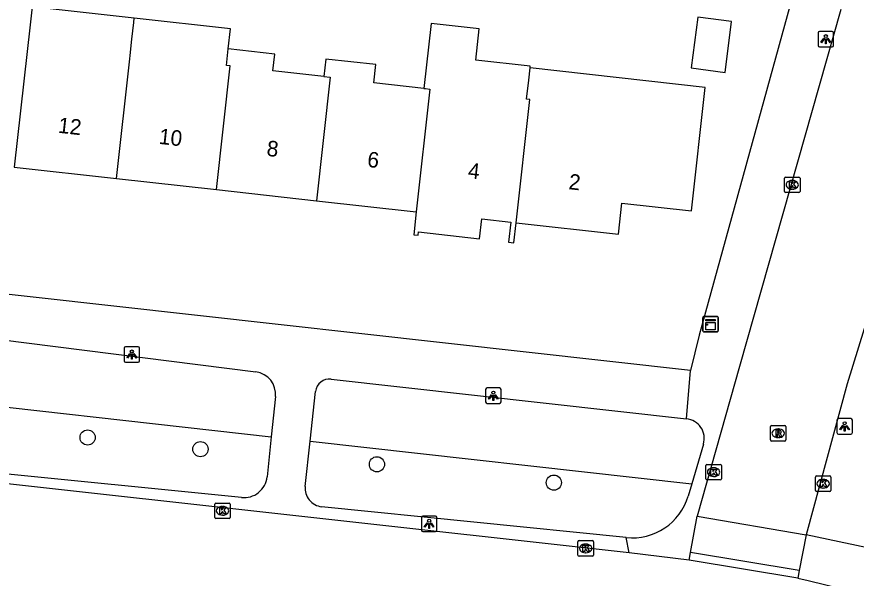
# Model space of a CAD drawing. Extents: x 162026 to 163499, y 387297 to 388169.
# Drawn here: x 162312.4 to 162366.4, y 387815.9 to 387852 of the extents above; entities that cross this region are included whole.
import ezdxf

# ---------------------------------------------------------------- set-up
doc = ezdxf.new("R2010")
doc.units = 0
for name, color, linetype in [('IMGEO_Boom', 7, 'Continuous'), ('IMGEO_Groenvoorziening', 7, 'Continuous'), ('IMGEO_Kast', 7, 'Continuous'), ('IMGEO_Kolk', 7, 'Continuous'), ('IMGEO_Lichtpunt', 7, 'Continuous'), ('IMGEO_Pand', 7, 'Continuous'), ('IMGEO_Pand_nummerreeks', 7, 'Continuous'), ('IMGEO_Rijbaan_lokaal_open', 7, 'Continuous'), ('IMGEO_Rioolput', 7, 'Continuous'), ('IMGEO_Voetpad_open', 7, 'Continuous')]:
    doc.layers.add(name, color=color, linetype=linetype)

msp = doc.modelspace()

# ---------------------------------------------------------------- linework, layer by layer
at = {"layer": 'IMGEO_Boom'}
for centre in [(162316.957, 387824.909), (162324.218, 387824.157), (162335.578, 387823.181), (162346.967, 387822.001)]:
    msp.add_circle(centre, 0.489, dxfattribs=at)
at = {"layer": 'IMGEO_Groenvoorziening'}
for points in [[(162304.312, 387827.699), (162328.779, 387824.959)], [(162331.284, 387824.678), (162355.841, 387821.928)]]:
    msp.add_lwpolyline(points, dxfattribs=at)
at = {"layer": 'IMGEO_Kast'}
for p, q in [((162356.622, 387832.702), (162357.463, 387832.702)), ((162357.463, 387832.702), (162356.622, 387832.702)), ((162356.547, 387831.777), (162356.547, 387832.618)), ((162356.547, 387832.618), (162356.547, 387831.777)), ((162357.547, 387832.627), (162357.547, 387831.786)), ((162357.547, 387831.786), (162357.547, 387832.627)), ((162357.472, 387831.702), (162356.631, 387831.702)), ((162356.631, 387831.702), (162357.472, 387831.702))]:
    msp.add_line(p, q, dxfattribs=at)
for points in [[(162356.742, 387832.492), (162357.342, 387832.492), (162357.342, 387832.407), (162356.742, 387832.407), (162356.742, 387832.492)], [(162356.742, 387832.317), (162357.342, 387832.317), (162357.342, 387831.828), (162356.742, 387831.828), (162356.742, 387832.317)]]:
    msp.add_lwpolyline(points, dxfattribs=at)
msp.add_circle((162356.826, 387832.166), 0.0377, dxfattribs=at)
for centre, start, end in [((162356.625, 387832.624), 92.4484, 184.2845), ((162356.625, 387832.624), 92.4484, 184.2845), ((162357.469, 387832.624), 2.4484, 94.2845), ((162357.469, 387832.624), 2.4484, 94.2845), ((162356.625, 387831.78), 182.4484, 274.2845), ((162356.625, 387831.78), 182.4484, 274.2845), ((162357.469, 387831.78), 272.4484, 4.2845), ((162357.469, 387831.78), 272.4484, 4.2845)]:
    msp.add_arc(centre, 0.0779, start, end, dxfattribs=at)
at = {"layer": 'IMGEO_Kolk'}
for p, q in [((162361.807, 387840.744), (162361.807, 387841.596)), ((162361.882, 387841.67), (162362.734, 387841.67)), ((162362.295, 387841.45), (162362.32, 387841.45)), ((162362.808, 387841.596), (162362.808, 387840.744)), ((162362.318, 387840.89), (162362.293, 387840.89)), ((162362.734, 387840.67), (162361.882, 387840.67)), ((162356.747, 387822.252), (162356.747, 387823.104)), ((162356.822, 387823.178), (162357.674, 387823.178)), ((162357.235, 387822.958), (162357.26, 387822.958)), ((162357.748, 387823.104), (162357.748, 387822.252)), ((162357.258, 387822.398), (162357.233, 387822.398)), ((162363.875, 387822.431), (162364.727, 387822.431)), ((162357.674, 387822.178), (162356.822, 387822.178)), ((162363.8, 387821.505), (162363.8, 387822.357)), ((162364.288, 387822.211), (162364.313, 387822.211)), ((162364.801, 387822.357), (162364.801, 387821.505)), ((162364.727, 387821.431), (162363.875, 387821.431)), ((162364.311, 387821.651), (162364.286, 387821.651)), ((162325.139, 387819.763), (162325.139, 387820.615)), ((162325.214, 387820.689), (162326.066, 387820.689)), ((162325.627, 387820.469), (162325.652, 387820.469)), ((162326.14, 387820.615), (162326.14, 387819.763)), ((162326.066, 387819.689), (162325.214, 387819.689)), ((162325.65, 387819.909), (162325.625, 387819.909)), ((162348.517, 387817.342), (162348.517, 387818.194)), ((162348.592, 387818.268), (162349.444, 387818.268)), ((162349.005, 387818.048), (162349.03, 387818.048)), ((162349.518, 387818.194), (162349.518, 387817.342)), ((162349.444, 387817.268), (162348.592, 387817.268)), ((162349.028, 387817.488), (162349.003, 387817.488))]:
    msp.add_line(p, q, dxfattribs=at)
for points in [[(162361.807, 387840.744), (162361.807, 387841.596)], [(162361.882, 387841.67), (162362.734, 387841.67)], [(162362.128, 387841.37), (162362.251, 387841.37), (162362.251, 387841.219), (162362.381, 387841.37), (162362.545, 387841.37), (162362.399, 387841.219), (162362.552, 387840.97), (162362.4, 387840.97), (162362.315, 387841.134), (162362.251, 387841.067), (162362.251, 387840.97), (162362.128, 387840.97), (162362.128, 387841.37)], [(162362.808, 387841.596), (162362.808, 387840.744)], [(162362.734, 387840.67), (162361.882, 387840.67)], [(162356.747, 387822.252), (162356.747, 387823.104)], [(162356.822, 387823.178), (162357.674, 387823.178)], [(162357.748, 387823.104), (162357.748, 387822.252)], [(162357.068, 387822.878), (162357.191, 387822.878), (162357.191, 387822.727), (162357.321, 387822.878), (162357.485, 387822.878), (162357.339, 387822.727), (162357.492, 387822.478), (162357.34, 387822.478), (162357.255, 387822.642), (162357.191, 387822.575), (162357.191, 387822.478), (162357.068, 387822.478), (162357.068, 387822.878)], [(162363.875, 387822.431), (162364.727, 387822.431)], [(162357.674, 387822.178), (162356.822, 387822.178)], [(162363.8, 387821.505), (162363.8, 387822.357)], [(162364.121, 387822.131), (162364.244, 387822.131), (162364.244, 387821.98), (162364.374, 387822.131), (162364.538, 387822.131), (162364.392, 387821.98), (162364.545, 387821.731), (162364.393, 387821.731), (162364.308, 387821.895), (162364.244, 387821.828), (162364.244, 387821.731), (162364.121, 387821.731), (162364.121, 387822.131)], [(162364.801, 387822.357), (162364.801, 387821.505)], [(162364.727, 387821.431), (162363.875, 387821.431)], [(162325.139, 387819.763), (162325.139, 387820.615)], [(162325.214, 387820.689), (162326.066, 387820.689)], [(162325.46, 387820.389), (162325.583, 387820.389), (162325.583, 387820.238), (162325.713, 387820.389), (162325.877, 387820.389), (162325.731, 387820.238), (162325.884, 387819.989), (162325.732, 387819.989), (162325.647, 387820.153), (162325.583, 387820.086), (162325.583, 387819.989), (162325.46, 387819.989), (162325.46, 387820.389)], [(162326.14, 387820.615), (162326.14, 387819.763)], [(162326.066, 387819.689), (162325.214, 387819.689)], [(162348.517, 387817.342), (162348.517, 387818.194)], [(162348.592, 387818.268), (162349.444, 387818.268)], [(162349.518, 387818.194), (162349.518, 387817.342)], [(162348.838, 387817.968), (162348.961, 387817.968), (162348.961, 387817.817), (162349.091, 387817.968), (162349.255, 387817.968), (162349.109, 387817.817), (162349.262, 387817.568), (162349.11, 387817.568), (162349.025, 387817.732), (162348.961, 387817.665), (162348.961, 387817.568), (162348.838, 387817.568), (162348.838, 387817.968)], [(162349.444, 387817.268), (162348.592, 387817.268)]]:
    msp.add_lwpolyline(points, dxfattribs=at)
for centre, start, end in [((162361.884, 387841.594), 91.552, 178.448), ((162361.884, 387841.594), 91.552, 178.448), ((162362.732, 387841.594), 1.552, 88.448), ((162362.732, 387841.594), 1.552, 88.448), ((162361.884, 387840.746), 181.552, 268.448), ((162361.884, 387840.746), 181.552, 268.448), ((162362.732, 387840.746), 271.552, 358.448), ((162362.732, 387840.746), 271.552, 358.448), ((162356.824, 387823.102), 91.552, 178.448), ((162356.824, 387823.102), 91.552, 178.448), ((162357.672, 387823.102), 1.552, 88.448), ((162357.672, 387823.102), 1.552, 88.448), ((162363.877, 387822.355), 91.552, 178.448), ((162363.877, 387822.355), 91.552, 178.448), ((162364.725, 387822.355), 1.552, 88.448), ((162364.725, 387822.355), 1.552, 88.448), ((162356.824, 387822.254), 181.552, 268.448), ((162356.824, 387822.254), 181.552, 268.448), ((162357.672, 387822.254), 271.552, 358.448), ((162357.672, 387822.254), 271.552, 358.448), ((162363.877, 387821.507), 181.552, 268.448), ((162363.877, 387821.507), 181.552, 268.448), ((162364.725, 387821.507), 271.552, 358.448), ((162364.725, 387821.507), 271.552, 358.448), ((162325.216, 387820.613), 91.552, 178.448), ((162325.216, 387820.613), 91.552, 178.448), ((162326.064, 387820.613), 1.552, 88.448), ((162326.064, 387820.613), 1.552, 88.448), ((162325.216, 387819.765), 181.552, 268.448), ((162325.216, 387819.765), 181.552, 268.448), ((162326.064, 387819.765), 271.552, 358.448), ((162326.064, 387819.765), 271.552, 358.448), ((162348.594, 387818.192), 91.552, 178.448), ((162348.594, 387818.192), 91.552, 178.448), ((162349.442, 387818.192), 1.552, 88.448), ((162349.442, 387818.192), 1.552, 88.448), ((162348.594, 387817.344), 181.552, 268.448), ((162348.594, 387817.344), 181.552, 268.448), ((162349.442, 387817.344), 271.552, 358.448), ((162349.442, 387817.344), 271.552, 358.448)]:
    msp.add_arc(centre, 0.0765, start, end, dxfattribs=at)
for centre, major_axis, ratio, start_param, end_param in [((162362.294, 387841.17), (-0.387, 0.002), 0.722429, 4.712389, 7.853982), ((162362.319, 387841.17), (-0.39, 0.002), 0.717154, 1.570796, 4.712389), ((162357.234, 387822.678), (-0.387, 0.002), 0.722429, 4.712389, 7.853982), ((162357.259, 387822.678), (-0.39, 0.002), 0.717154, 1.570796, 4.712389), ((162364.287, 387821.931), (-0.387, 0.002), 0.722429, 4.712389, 7.853982), ((162364.312, 387821.931), (-0.39, 0.002), 0.717154, 1.570796, 4.712389), ((162325.626, 387820.189), (-0.387, 0.002), 0.722429, 4.712389, 7.853982), ((162325.651, 387820.189), (-0.39, 0.002), 0.717154, 1.570796, 4.712389), ((162349.004, 387817.768), (-0.387, 0.002), 0.722429, 4.712389, 7.853982), ((162349.029, 387817.768), (-0.39, 0.002), 0.717154, 1.570796, 4.712389)]:
    msp.add_ellipse(centre, major_axis=major_axis, ratio=ratio, start_param=start_param, end_param=end_param, dxfattribs=at)
at = {"layer": 'IMGEO_Lichtpunt'}
for p, q in [((162364.871, 387851.038), (162364.063, 387851.038)), ((162364.871, 387851.038), (162364.063, 387851.038)), ((162363.969, 387850.943), (162363.969, 387850.136)), ((162363.969, 387850.943), (162363.969, 387850.136)), ((162364.965, 387850.136), (162364.965, 387850.943)), ((162364.965, 387850.136), (162364.965, 387850.943)), ((162364.063, 387850.042), (162364.871, 387850.042)), ((162364.063, 387850.042), (162364.871, 387850.042)), ((162319.306, 387830.647), (162319.306, 387829.84)), ((162319.306, 387830.647), (162319.306, 387829.84)), ((162320.208, 387830.742), (162319.4, 387830.742)), ((162320.208, 387830.742), (162319.4, 387830.742)), ((162320.302, 387829.84), (162320.302, 387830.647)), ((162320.302, 387829.84), (162320.302, 387830.647)), ((162319.4, 387829.746), (162320.208, 387829.746)), ((162319.4, 387829.746), (162320.208, 387829.746)), ((162342.571, 387828.002), (162342.571, 387827.195)), ((162342.571, 387828.002), (162342.571, 387827.195)), ((162343.473, 387828.097), (162342.665, 387828.097)), ((162343.473, 387828.097), (162342.665, 387828.097)), ((162343.567, 387827.195), (162343.567, 387828.002)), ((162343.567, 387827.195), (162343.567, 387828.002)), ((162342.665, 387827.101), (162343.473, 387827.101)), ((162342.665, 387827.101), (162343.473, 387827.101)), ((162365.185, 387826.027), (162365.185, 387825.22)), ((162365.185, 387826.027), (162365.185, 387825.22)), ((162366.087, 387826.122), (162365.279, 387826.122)), ((162366.087, 387826.122), (162365.279, 387826.122)), ((162366.181, 387825.22), (162366.181, 387826.027)), ((162366.181, 387825.22), (162366.181, 387826.027)), ((162365.279, 387825.126), (162366.087, 387825.126)), ((162365.279, 387825.126), (162366.087, 387825.126)), ((162338.44, 387819.753), (162338.44, 387818.946)), ((162338.44, 387819.753), (162338.44, 387818.946)), ((162339.342, 387819.848), (162338.534, 387819.848)), ((162339.342, 387819.848), (162338.534, 387819.848)), ((162339.436, 387818.946), (162339.436, 387819.753)), ((162339.436, 387818.946), (162339.436, 387819.753)), ((162338.534, 387818.852), (162339.342, 387818.852)), ((162338.534, 387818.852), (162339.342, 387818.852))]:
    msp.add_line(p, q, dxfattribs=at)
for points in [[(162364.343, 387850.607), (162364.382, 387850.579), (162364.194, 387850.317), (162364.156, 387850.344), (162364.343, 387850.607)], [(162364.445, 387850.559), (162364.492, 387850.559), (162364.492, 387850.237), (162364.445, 387850.237), (162364.445, 387850.559)], [(162364.555, 387850.579), (162364.593, 387850.606), (162364.78, 387850.344), (162364.741, 387850.316), (162364.555, 387850.579)], [(162319.68, 387830.311), (162319.719, 387830.283), (162319.531, 387830.021), (162319.493, 387830.048), (162319.68, 387830.311)], [(162319.782, 387830.263), (162319.829, 387830.263), (162319.829, 387829.941), (162319.782, 387829.941), (162319.782, 387830.263)], [(162319.892, 387830.283), (162319.93, 387830.31), (162320.117, 387830.048), (162320.078, 387830.02), (162319.892, 387830.283)], [(162342.945, 387827.666), (162342.984, 387827.638), (162342.796, 387827.376), (162342.758, 387827.403), (162342.945, 387827.666)], [(162343.047, 387827.618), (162343.094, 387827.618), (162343.094, 387827.296), (162343.047, 387827.296), (162343.047, 387827.618)], [(162343.157, 387827.638), (162343.195, 387827.665), (162343.382, 387827.403), (162343.343, 387827.375), (162343.157, 387827.638)], [(162365.559, 387825.691), (162365.598, 387825.663), (162365.41, 387825.401), (162365.372, 387825.428), (162365.559, 387825.691)], [(162365.661, 387825.643), (162365.708, 387825.643), (162365.708, 387825.321), (162365.661, 387825.321), (162365.661, 387825.643)], [(162365.771, 387825.663), (162365.809, 387825.69), (162365.996, 387825.428), (162365.957, 387825.4), (162365.771, 387825.663)], [(162338.814, 387819.417), (162338.853, 387819.389), (162338.665, 387819.127), (162338.627, 387819.154), (162338.814, 387819.417)], [(162338.916, 387819.369), (162338.963, 387819.369), (162338.963, 387819.047), (162338.916, 387819.047), (162338.916, 387819.369)], [(162339.026, 387819.389), (162339.064, 387819.416), (162339.251, 387819.154), (162339.212, 387819.126), (162339.026, 387819.389)]]:
    msp.add_lwpolyline(points, dxfattribs=at)
for centre in [(162364.468, 387850.741), (162319.805, 387830.445), (162343.07, 387827.8), (162365.684, 387825.825), (162338.939, 387819.551)]:
    msp.add_circle(centre, 0.0994, dxfattribs=at)
for centre, start, end in [((162364.063, 387850.943), 90, 180), ((162364.063, 387850.943), 90, 180), ((162364.871, 387850.943), 0, 90), ((162364.871, 387850.943), 0, 90), ((162364.063, 387850.136), 180, 270), ((162364.063, 387850.136), 180, 270), ((162364.871, 387850.136), 270, 0), ((162364.871, 387850.136), 270, 360), ((162319.4, 387830.647), 90, 180), ((162319.4, 387830.647), 90, 180), ((162320.208, 387830.647), 0, 90), ((162320.208, 387830.647), 0, 90), ((162319.4, 387829.84), 180, 270), ((162319.4, 387829.84), 180, 270), ((162320.208, 387829.84), 270, 0), ((162320.208, 387829.84), 270, 360), ((162342.665, 387828.002), 90, 180), ((162342.665, 387828.002), 90, 180), ((162343.473, 387828.002), 0, 90), ((162343.473, 387828.002), 0, 90), ((162342.665, 387827.195), 180, 270), ((162342.665, 387827.195), 180, 270), ((162343.473, 387827.195), 270, 0), ((162343.473, 387827.195), 270, 360), ((162365.279, 387826.027), 90, 180), ((162365.279, 387826.027), 90, 180), ((162366.087, 387826.027), 0, 90), ((162366.087, 387826.027), 0, 90), ((162365.279, 387825.22), 180, 270), ((162365.279, 387825.22), 180, 270), ((162366.087, 387825.22), 270, 0), ((162366.087, 387825.22), 270, 360), ((162338.534, 387819.753), 90, 180), ((162338.534, 387819.753), 90, 180), ((162339.342, 387819.753), 0, 90), ((162339.342, 387819.753), 0, 90), ((162338.534, 387818.946), 180, 270), ((162338.534, 387818.946), 180, 270), ((162339.342, 387818.946), 270, 0), ((162339.342, 387818.946), 270, 360)]:
    msp.add_arc(centre, 0.0946, start, end, dxfattribs=at)
at = {"layer": 'IMGEO_Pand'}
for points in [[(162319.961, 387851.902), (162313.38, 387852.629), (162313.252, 387851.47), (162312.238, 387842.298), (162318.819, 387841.57)], [(162318.819, 387841.57), (162319.671, 387849.284), (162319.694, 387849.488), (162319.81, 387850.535), (162319.93, 387851.623), (162319.961, 387851.902)], [(162326.007, 387849.917), (162326.151, 387851.218), (162319.961, 387851.902)], [(162345.436, 387848.689), (162345.449, 387848.803), (162341.936, 387849.191), (162342.161, 387851.22), (162339.07, 387851.563), (162338.606, 387847.375)], [(162355.804, 387848.69), (162357.983, 387848.408), (162358.407, 387851.687), (162356.228, 387851.969), (162355.804, 387848.69)], [(162325.25, 387840.859), (162326.13, 387848.822), (162325.889, 387848.849), (162326.007, 387849.917)], [(162332.17, 387848.138), (162328.88, 387848.501), (162329, 387849.586), (162326.007, 387849.917)], [(162338.606, 387847.375), (162335.38, 387847.732), (162335.511, 387848.911), (162332.295, 387849.266), (162332.17, 387848.138)], [(162344.542, 387838.726), (162345.418, 387846.653), (162345.214, 387846.676), (162345.35, 387847.905), (162345.436, 387848.689)], [(162344.542, 387838.726), (162351.121, 387837.999), (162351.341, 387839.987), (162355.818, 387839.492), (162356.697, 387847.443), (162345.436, 387848.689)], [(162332.17, 387848.138), (162332.56, 387848.095), (162331.681, 387840.148)], [(162338.606, 387847.375), (162338.695, 387847.365), (162338.985, 387847.333), (162338.112, 387839.437)], [(162318.819, 387841.57), (162325.25, 387840.859)], [(162325.25, 387840.859), (162331.681, 387840.148)], [(162331.681, 387840.148), (162338.112, 387839.437)], [(162338.112, 387839.437), (162337.948, 387837.95), (162338.231, 387837.919), (162338.255, 387838.137), (162342.186, 387837.703), (162342.326, 387838.971), (162344.194, 387838.764), (162344.052, 387837.48), (162344.4, 387837.442), (162344.542, 387838.726)]]:
    msp.add_lwpolyline(points, dxfattribs=at)
at = {"layer": 'IMGEO_Rijbaan_lokaal_open'}
for points in [[(162365.437, 387852.458), (162358.905, 387829.486), (162356.187, 387819.834)], [(162368.666, 387837.52), (162365.839, 387828.357), (162363.204, 387818.638)], [(162351.81, 387817.477), (162310.236, 387822.094), (162305.011, 387822.692), (162303.964, 387822.804)], [(162356.187, 387819.834), (162363.204, 387818.638)], [(162355.672, 387817.005), (162351.81, 387817.477)], [(162362.667, 387815.86), (162355.672, 387817.005)], [(162362.667, 387815.86), (162363.334, 387815.705), (162367.97, 387814.57), (162373.697, 387813.078), (162377.782, 387812.01), (162381.46, 387811.044), (162387.179, 387809.517), (162392.118, 387808.232), (162395.53, 387807.317), (162419.595, 387800.972), (162435.475, 387796.8)]]:
    msp.add_lwpolyline(points, dxfattribs=at)
at = {"layer": 'IMGEO_Rioolput'}
for p, q in [((162360.905, 387824.755), (162360.905, 387825.607)), ((162360.98, 387825.681), (162361.832, 387825.681)), ((162361.906, 387825.607), (162361.906, 387824.755)), ((162361.393, 387825.461), (162361.418, 387825.461)), ((162361.832, 387824.681), (162360.98, 387824.681)), ((162361.416, 387824.901), (162361.391, 387824.901))]:
    msp.add_line(p, q, dxfattribs=at)
for points in [[(162360.905, 387824.755), (162360.905, 387825.607)], [(162360.98, 387825.681), (162361.832, 387825.681)], [(162361.906, 387825.607), (162361.906, 387824.755)], [(162361.494, 387825.379), (162361.242, 387825.381), (162361.242, 387824.981)], [(162361.242, 387824.981), (162361.366, 387824.981), (162361.366, 387825.143), (162361.377, 387825.143)], [(162361.42, 387825.3), (162361.366, 387825.3), (162361.366, 387825.219)], [(162361.366, 387825.219), (162361.418, 387825.219)], [(162361.424, 387825.114), (162361.495, 387824.981), (162361.635, 387824.981), (162361.57, 387825.107)], [(162361.832, 387824.681), (162360.98, 387824.681)]]:
    msp.add_lwpolyline(points, dxfattribs=at)
for centre, radius, start, end in [((162360.982, 387825.605), 0.0765, 91.552, 178.448), ((162360.982, 387825.605), 0.0765, 91.552, 178.448), ((162361.83, 387825.605), 0.0765, 1.552, 88.448), ((162361.83, 387825.605), 0.0765, 1.552, 88.448), ((162361.376, 387825.09), 0.0533, 26.0293, 88.6989), ((162361.402, 387825.408), 0.19, 274.7715, 282.9687), ((162361.426, 387825.204), 0.0964, 77.0061, 93.1865), ((162361.44, 387825.261), 0.0378, 276.6634, 79.6772), ((162361.493, 387825.269), 0.109, 350.3612, 89.416), ((162361.491, 387825.269), 0.112, 277.5842, 350.9817), ((162361.475, 387825.054), 0.108, 29.5134, 73.7905), ((162360.982, 387824.757), 0.0765, 181.552, 268.448), ((162360.982, 387824.757), 0.0765, 181.552, 268.448), ((162361.83, 387824.757), 0.0765, 271.552, 358.448), ((162361.83, 387824.757), 0.0765, 271.552, 358.448)]:
    msp.add_arc(centre, radius, start, end, dxfattribs=at)
for centre, major_axis, ratio, start_param, end_param in [((162361.392, 387825.181), (-0.387, 0.002), 0.722429, 4.712389, 7.853982), ((162361.417, 387825.181), (-0.39, 0.002), 0.717154, 1.570796, 4.712389)]:
    msp.add_ellipse(centre, major_axis=major_axis, ratio=ratio, start_param=start_param, end_param=end_param, dxfattribs=at)
at = {"layer": 'IMGEO_Voetpad_open'}
for points in [[(162363.137, 387856.266), (162356.323, 387831.497), (162355.765, 387829.226)], [(162355.765, 387829.226), (162308.046, 387834.544)], [(162306.294, 387831.816), (162307.573, 387831.69), (162327.782, 387829.124)], [(162355.497, 387826.112), (162355.765, 387829.226)], [(162332.627, 387828.668), (162355.497, 387826.112)], [(162331.284, 387824.678), (162331.631, 387827.871)], [(162329.047, 387827.543), (162328.779, 387824.959)], [(162328.779, 387824.959), (162328.51, 387822.375)], [(162330.966, 387821.756), (162331.284, 387824.678)], [(162356.595, 387824.486), (162355.841, 387821.928)], [(162326.857, 387821.044), (162310.289, 387822.708), (162305.49, 387823.228)], [(162355.841, 387821.928), (162355.609, 387821.142)], [(162351.623, 387818.465), (162332.018, 387820.455)], [(162355.751, 387817.498), (162356.187, 387819.834)], [(162363.204, 387818.638), (162362.748, 387816.353)], [(162368.558, 387817.511), (162363.204, 387818.638)], [(162351.81, 387817.477), (162351.623, 387818.465)], [(162355.672, 387817.005), (162355.751, 387817.498)], [(162362.748, 387816.353), (162355.751, 387817.498)], [(162362.748, 387816.353), (162362.667, 387815.86)]]:
    msp.add_lwpolyline(points, dxfattribs=at)
for centre, radius, start, end in [((162327.614, 387827.693), 1.441, 354.0365, 83.292), ((162332.527, 387827.772), 0.902, 83.6464, 173.6872), ((162355.374, 387824.845), 1.273, 343.6142, 84.4462), ((162327.024, 387822.529), 1.494, 263.5804, 354.1018), ((162332.138, 387821.628), 1.179, 173.7723, 264.1463), ((162352.001, 387822.207), 3.762, 264.225, 343.5457)]:
    msp.add_arc(centre, radius, start, end, dxfattribs=at)

# ---------------------------------------------------------------- texts
at = {"layer": 'IMGEO_Pand_nummerreeks'}
for s, rotation, p in [('12', 353.6917, (162315.022, 387844.526)), ('10', 353.6917, (162321.508, 387843.809)), ('8', 353.6909, (162328.446, 387843.041)), ('6', 353.6917, (162334.923, 387842.326)), ('4', 353.6917, (162341.404, 387841.609)), ('2', 353.6917, (162347.882, 387840.893))]:
    msp.add_text(s, height=1, rotation=rotation, dxfattribs=at).set_placement(p)

doc.saveas('drawing.dxf')
